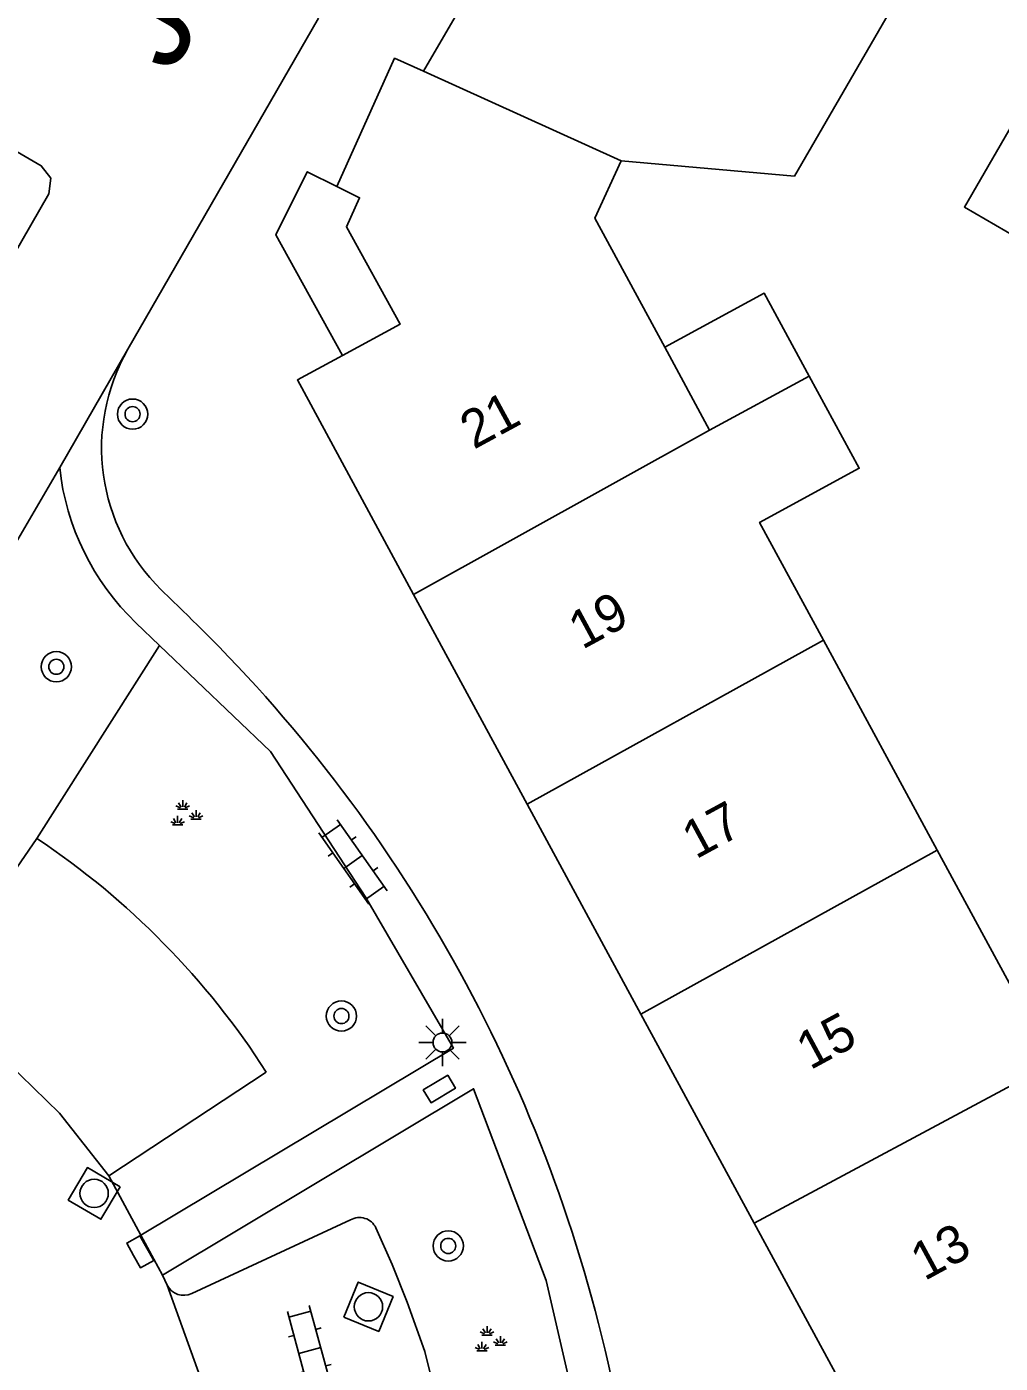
# Model space of a CAD drawing. Extents: x 131000 to 133013, y 393000 to 396501.
# Drawn here: x 131190.57 to 131216.32, y 395177.52 to 395212.87 of the extents above; entities that cross this region are included whole.
import ezdxf

# ---------------------------------------------------------------- set-up
doc = ezdxf.new("R2010")
doc.units = 0
for name, color, linetype in [('gg-anno-huisnummerreeks BGT', 7, 'Continuous'), ('gg-anno-openbare ruimte label', 7, 'Continuous'), ('gg-bbg-gedigitaliseerde bebouwing', 7, 'Continuous'), ('gg-bbg-gedigitaliseerde bijgebouw', 7, 'Continuous'), ('gg-bbg-hoofdgebouw', 7, 'Continuous'), ('gg-bbg-luifel en loopbrug', 7, 'Continuous'), ('gg-bbg-tussenscheiding', 7, 'Continuous'), ('gg-knt-verharding', 7, 'Continuous'), ('gg-knt-verharding nz', 7, 'Continuous'), ('gt-grn-groengrens', 7, 'Continuous'), ('gt-grn-vlakafsluiter', 7, 'Continuous'), ('gt-symb-boom', 7, 'Continuous'), ('gt-symb-groenvak', 7, 'Continuous'), ('gt-symb-klinker verharding', 7, 'Continuous'), ('gt-symb-kolk', 7, 'Continuous'), ('gt-symb-lichtmast', 7, 'Continuous'), ('gt-symb-rioolschacht', 7, 'Continuous')]:
    doc.layers.add(name, color=color, linetype=linetype)

# ---------------------------------------------------------------- blocks, each defined once
blk = doc.blocks.new('gt0-KL1')
at = {"layer": 'gt-symb-klinker verharding'}
for p, q in [((-0.5, 0.3), (-0.5, 0.45)), ((0.5, 0.3), (0.5, 0.45)), ((-1.15, 0.3), (1.15, 0.3)), ((-1, -0.3), (-1, 0.3)), ((0, -0.3), (0, 0.3)), ((1, -0.3), (1, 0.3)), ((-1.15, -0.3), (1.15, -0.3)), ((-0.5, -0.45), (-0.5, -0.3)), ((0.5, -0.45), (0.5, -0.3))]:
    blk.add_line(p, q, dxfattribs=at)
blk = doc.blocks.new('gt0-GRVAK')
at = {"layer": 'gt-symb-groenvak'}
for p, q in [((-0.047, 0.214), (-0.047, 0.393)), ((-0.11, 0.189), (-0.228, 0.24)), ((-0.182, 0.153), (0.088, 0.153)), ((-0.091, 0.211), (-0.156, 0.322)), ((-0.004, 0.211), (0.061, 0.322)), ((0.015, 0.189), (0.133, 0.24)), ((0.262, -0.052), (0.197, 0.059)), ((0.305, -0.049), (0.305, 0.13)), ((0.349, -0.052), (0.414, 0.059)), ((-0.245, -0.228), (-0.363, -0.177)), ((-0.318, -0.264), (-0.047, -0.264)), ((-0.226, -0.206), (-0.291, -0.095)), ((-0.183, -0.203), (-0.183, -0.024)), ((-0.139, -0.206), (-0.074, -0.095)), ((-0.12, -0.228), (-0.002, -0.177)), ((0.243, -0.074), (0.125, -0.023)), ((0.17, -0.11), (0.441, -0.11)), ((0.368, -0.074), (0.486, -0.023))]:
    blk.add_line(p, q, dxfattribs=at)
blk = doc.blocks.new('gt0-RS')
at = {"layer": 'gt-symb-rioolschacht'}
blk.add_lwpolyline([(-0.5, -0.5), (0.5, -0.5), (0.5, 0.5), (-0.5, 0.5)], close=True, dxfattribs=at)
blk.add_circle((0, 0), 0.375, dxfattribs=at)
blk = doc.blocks.new('gt0-BOOM')
at = {"layer": 'gt-symb-boom'}
for radius in [0.4, 0.2]:
    blk.add_circle((0, 0), radius, dxfattribs=at)
blk = doc.blocks.new('gt0-KOLK')
at = {"layer": 'gt-symb-kolk'}
blk.add_lwpolyline([(0, 0), (0.375, 0), (0.375, 0.4), (-0.375, 0.4), (-0.375, 0), (0, 0)], dxfattribs=at)
blk = doc.blocks.new('gt0-LMAST')
at = {"layer": 'gt-symb-lichtmast'}
for p, q in [((-0.182, 0.173), (-0.447, 0.438)), ((-0.005, 0.246), (-0.005, 0.621)), ((0.172, 0.173), (0.437, 0.438)), ((-0.255, -0.004), (-0.63, -0.004)), ((-0.182, -0.181), (-0.447, -0.446)), ((-0.005, -0.254), (-0.005, -0.629)), ((0.437, -0.446), (0.172, -0.181)), ((0.245, -0.004), (0.62, -0.004))]:
    blk.add_line(p, q, dxfattribs=at)
blk.add_circle((-0.005, -0.004), 0.25, dxfattribs=at)

msp = doc.modelspace()

# ---------------------------------------------------------------- linework, layer by layer
at = {"layer": 'gg-bbg-gedigitaliseerde bebouwing'}
for p, q in [((131207.447, 395204.389), (131208.635, 395202.197)), ((131211.269, 395203.625), (131208.635, 395202.197)), ((131211.644, 395196.642), (131214.651, 395191.091)), ((131214.651, 395191.091), (131217.705, 395185.453))]:
    msp.add_line(p, q, dxfattribs=at)
for points in [[(131216.163, 395218.034), (131210.876, 395208.916), (131206.29, 395209.32)], [(131206.29, 395209.32), (131205.6, 395207.8), (131207.447, 395204.389)], [(131211.644, 395196.642), (131209.954, 395199.76), (131212.59, 395201.189), (131211.269, 395203.625)]]:
    msp.add_lwpolyline(points, dxfattribs=at)
at = {"layer": 'gg-bbg-gedigitaliseerde bijgebouw'}
msp.add_lwpolyline([(131218.886, 395209.744), (131216.971, 395210.855), (131215.372, 395208.099), (131217.286, 395206.987)], dxfattribs=at)
at = {"layer": 'gg-bbg-hoofdgebouw'}
for p, q in [((131201.066, 395211.689), (131203.499, 395215.876)), ((131203.81, 395192.306), (131200.803, 395197.855)), ((131206.817, 395186.758), (131203.81, 395192.306)), ((131209.815, 395181.226), (131206.817, 395186.758))]:
    msp.add_line(p, q, dxfattribs=at)
for points in [[(131198.771, 395208.643), (131200.301, 395212.033), (131201.066, 395211.689)], [(131198.919, 395204.172), (131200.447, 395205), (131199.028, 395207.576), (131199.373, 395208.343), (131198.771, 395208.643)], [(131200.803, 395197.855), (131197.729, 395203.526), (131198.919, 395204.172)], [(131214.05, 395176.261), (131212.862, 395175.605), (131209.815, 395181.226)]]:
    msp.add_lwpolyline(points, dxfattribs=at)
at = {"layer": 'gg-bbg-luifel en loopbrug'}
for points in [[(131198.771, 395208.643), (131197.989, 395209.032), (131197.159, 395207.367), (131198.919, 395204.172)], [(131211.269, 395203.625), (131210.078, 395205.818), (131207.447, 395204.389)]]:
    msp.add_lwpolyline(points, dxfattribs=at)
at = {"layer": 'gg-bbg-tussenscheiding'}
for p, q in [((131201.066, 395211.689), (131206.29, 395209.32)), ((131200.803, 395197.855), (131208.635, 395202.197)), ((131211.644, 395196.642), (131203.81, 395192.306)), ((131206.817, 395186.758), (131214.651, 395191.091)), ((131209.815, 395181.226), (131217.705, 395185.453))]:
    msp.add_line(p, q, dxfattribs=at)
at = {"layer": 'gg-knt-verharding'}
for p, q in [((131198.284, 395213.091), (131193.243, 395204.336)), ((131191.442, 395201.211), (131186.81, 395193.262)), ((131194.129, 395197.977), (131194.896, 395197.231)), ((131194.085, 395196.507), (131193.46, 395197.104)), ((131188.016, 395187.297), (131190.837, 395191.402)), ((131196.907, 395185.222), (131192.741, 395182.478)), ((131193.588, 395180.913), (131192.741, 395182.478)), ((131194.936, 395179.368), (131199.133, 395181.314)), ((131194.158, 395179.856), (131193.588, 395180.913)), ((131194.158, 395179.856), (131194.283, 395179.587)), ((131200.637, 395179.141), (131201.101, 395177.833)), ((131201.769, 395175.142), (131201.101, 395177.833)), ((131205.95, 395177.522), (131206.952, 395173.104))]:
    msp.add_line(p, q, dxfattribs=at)
for points in [[(131188.072, 395210.864), (131190.953, 395209.192), (131191.207, 395208.859), (131191.152, 395208.444), (131189.681, 395205.902), (131189.331, 395205.635), (131188.895, 395205.694), (131188.222, 395206.087)], [(131193.588, 395180.913), (131201.857, 395185.856), (131199.54, 395189.84), (131197.022, 395193.701), (131194.085, 395196.507)], [(131194.158, 395179.856), (131202.389, 395184.782), (131204.313, 395179.708), (131205.182, 395175.925)], [(131199.807, 395181.102), (131200.241, 395180.131), (131200.637, 395179.141)]]:
    msp.add_lwpolyline(points, dxfattribs=at)
for centre, radius, start, end in [((131197.801, 395201.73), 5.25, 150.2374, 225.6265), ((131198.044, 395201.906), 6.638, 186.0066, 226.3284), ((131167.188, 395168.736), 39.745, 12.7708, 45.8019), ((131179.106, 395173.809), 21.146, 32.6662, 56.3049), ((131199.371, 395180.894), 0.483, 25.5065, 119.5726), ((131194.721, 395179.809), 0.491, 206.9162, 296.0034)]:
    msp.add_arc(centre, radius, start, end, dxfattribs=at)
at = {"layer": 'gg-knt-verharding nz'}
msp.add_line((131194.283, 395179.587), (131195.599, 395175.932), dxfattribs=at)
msp.add_lwpolyline([(131188.016, 395187.297), (131189.712, 395185.807), (131191.438, 395184.135), (131192.741, 395182.478)], dxfattribs=at)
at = {"layer": 'gt-grn-groengrens'}
msp.add_line((131194.085, 395196.507), (131190.837, 395191.402), dxfattribs=at)
at = {"layer": 'gt-grn-vlakafsluiter'}
msp.add_line((131193.243, 395204.336), (131191.442, 395201.211), dxfattribs=at)

# ---------------------------------------------------------------- block references
at = {"layer": 'gt-symb-boom'}
for p in [(131193.37, 395202.622), (131191.354, 395195.941), (131198.895, 395186.704), (131201.72, 395180.625)]:
    msp.add_blockref('gt0-BOOM', p, dxfattribs=at)
at = {"layer": 'gt-symb-groenvak'}
for p in [(131194.745, 395192.021), (131202.793, 395178.113)]:
    msp.add_blockref('gt0-GRVAK', p, dxfattribs=at)
at = {"layer": 'gt-symb-klinker verharding'}
for p, rotation in [((131199.2, 395190.78), -54.89531311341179), ((131198.057, 395177.857), -74.75492966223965)]:
    msp.add_blockref('gt0-KL1', p, dxfattribs=dict(at, rotation=rotation))
at = {"layer": 'gt-symb-kolk'}
for p, rotation in [((131201.383, 395184.945), -149.15409543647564), ((131193.397, 395180.374), -60.973233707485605)]:
    msp.add_blockref('gt0-KOLK', p, dxfattribs=dict(at, rotation=rotation))
at = {"layer": 'gt-symb-lichtmast'}
msp.add_blockref('gt0-LMAST', (131201.572, 395186.009), dxfattribs=at)
at = {"layer": 'gt-symb-rioolschacht'}
for p, rotation in [((131192.354, 395182.014), 149.53735995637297), ((131199.61, 395179.016), -22.461175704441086)]:
    msp.add_blockref('gt0-RS', p, dxfattribs=dict(at, rotation=rotation))

# ---------------------------------------------------------------- texts
at = {"layer": 'gg-anno-huisnummerreeks BGT'}
for s, rotation, p in [('21', 28.5, (131202.397, 395201.677)), ('19', 28.4, (131205.265, 395196.385)), ('17', 28.5, (131208.27, 395190.84)), ('15', 28.4, (131211.292, 395185.264)), ('13', 28.5, (131214.315, 395179.688))]:
    msp.add_text(s, height=1, rotation=rotation, dxfattribs=at).set_placement(p)
at = {"layer": 'gg-anno-openbare ruimte label'}
msp.add_text('Jeker', height=2.5, rotation=60.5, dxfattribs=at).set_placement((131194.404, 395211.582))

doc.saveas('drawing.dxf')
